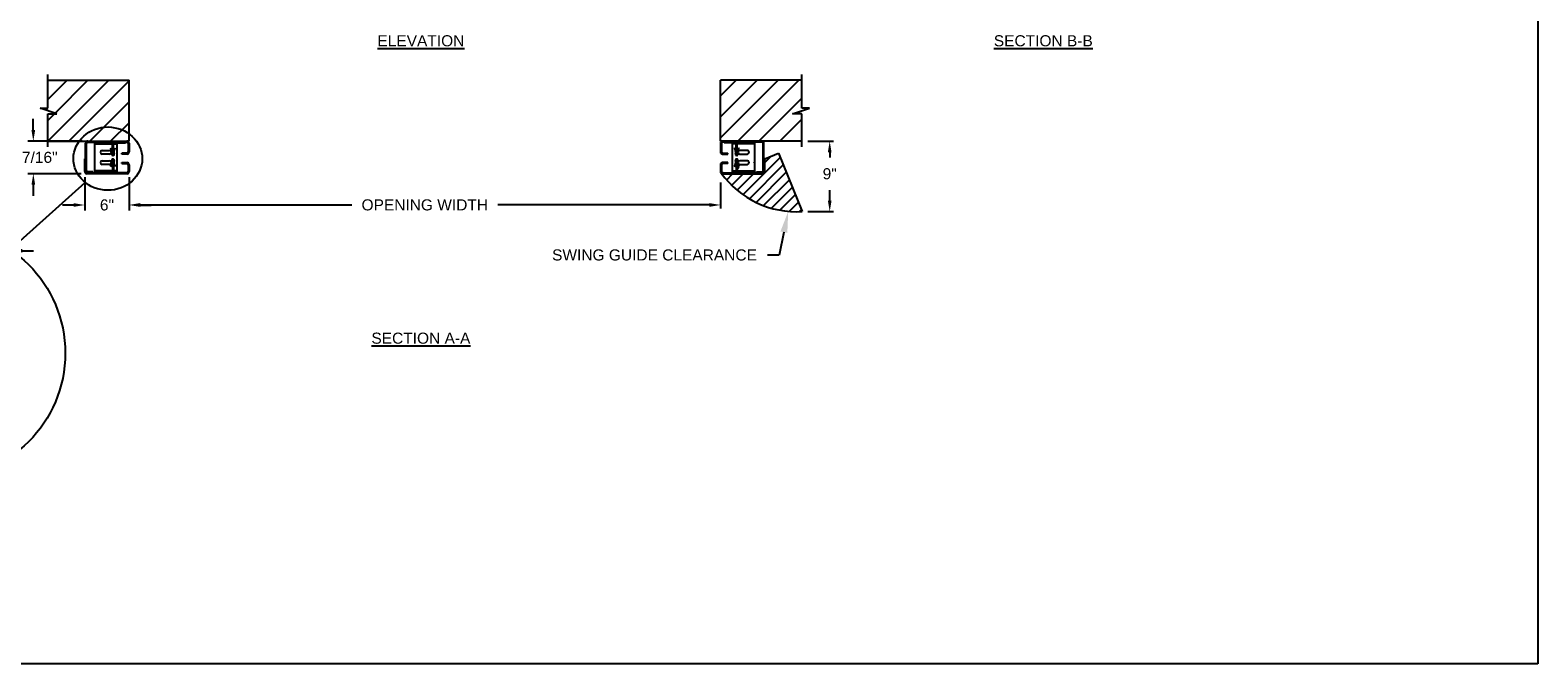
# Model space of a CAD drawing. Header units: inches. Extents: x 170 to 312, y 215 to 248.
# Tile 279 of 387: x 250.3 to 263.05, y 234.45 to 239.8. Entities that reach past the tile are written whole.
import ezdxf
from ezdxf import colors
from ezdxf.entities.mleader import LeaderData, LeaderLine
from ezdxf.math import Vec2, Vec3

# ---------------------------------------------------------------- set-up
doc = ezdxf.new("R2010")
doc.units = ezdxf.units.IN
doc.header["$LTSCALE"] = 0.25
doc.header["$MEASUREMENT"] = 0
for name, color, linetype in [('ANNOTATIONS', 1, 'Continuous'), ('DETAILS', 4, 'Continuous'), ('STANDARD MOTOR LH', 7, 'Continuous')]:
    doc.layers.add(name, color=color, linetype=linetype)
doc.styles.add('ARIAL', font='arial.ttf', dxfattribs={"height": 0.09375})
doc.dimstyles.new('STANDARD$0', dxfattribs={"dimtxt": 0.09375, "dimasz": 0.09375, "dimexe": 0.03125, "dimexo": 0.046875, "dimgap": 0.09, "dimtad": 0, "dimtih": 1, "dimtoh": 1, "dimdec": 4, "dimzin": 0, "dimdsep": 46, "dimtxsty": 'ARIAL', "dimcen": 0.09, "dimadec": 0, "dimazin": 0, "dimtfac": 1, "dimtdec": 4, "dimtofl": 0, "dimtmove": 0, "dimatfit": 1, "dimfxl": 1, "dimtolj": 1, "dimtzin": 0, "dimarcsym": 0})
pattern_1 = [(45, (74.24253369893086, 34.54644106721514), (-0.08838834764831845, 0.08838834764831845), [])]

# ---------------------------------------------------------------- blocks, each defined once
blk = doc.blocks.new('*D202')
at = {"layer": 'ANNOTATIONS', "color": 0, "lineweight": -2, "transparency": 16777216}
for p, q in [((250.7635778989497, 238.5597839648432), (250.7635778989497, 238.2771765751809)), ((251.1385778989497, 238.5597839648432), (251.1385778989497, 238.2771765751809)), ((250.6698278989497, 238.3240515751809), (250.5760778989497, 238.3240515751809)), ((251.2323278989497, 238.3240515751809), (251.3260778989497, 238.3240515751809))]:
    blk.add_line(p, q, dxfattribs=at)
at = {"layer": 'ANNOTATIONS', "color": 0, "transparency": 16777216}
for points in [[(250.6698278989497, 238.3396765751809), (250.6698278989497, 238.3084265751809), (250.7635778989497, 238.3240515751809)], [(251.2323278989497, 238.3396765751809), (251.2323278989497, 238.3084265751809), (251.1385778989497, 238.3240515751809)]]:
    blk.add_solid(points, dxfattribs=at)
at = {"layer": 'defpoints', "color": 0, "transparency": 16777216}
for p in [(250.7635778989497, 238.6066589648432), (251.1385778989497, 238.6066589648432), (251.1385778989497, 238.3240515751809)]:
    blk.add_point(p, dxfattribs=at)
at = {"layer": 'ANNOTATIONS', "color": 0, "transparency": 16777216, "insert": (250.9515431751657, 238.3240515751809), "char_height": 0.09375, "attachment_point": 5, "style": 'ARIAL'}
blk.add_mtext('\\A1;6"', dxfattribs=at)
blk = doc.blocks.new('*D195')
at = {"layer": 'ANNOTATIONS', "color": 0, "lineweight": -2, "transparency": 16777216}
for p, q in [((250.329081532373, 238.9575339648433), (250.329081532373, 239.0512839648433)), ((250.7420153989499, 238.8637839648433), (250.282206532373, 238.8637839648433)), ((250.7345779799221, 238.5887839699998), (250.282206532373, 238.5887839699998)), ((250.329081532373, 238.4950339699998), (250.329081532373, 238.4012839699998))]:
    blk.add_line(p, q, dxfattribs=at)
at = {"layer": 'ANNOTATIONS', "color": 0, "transparency": 16777216}
for points in [[(250.313456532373, 238.9575339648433), (250.344706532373, 238.9575339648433), (250.329081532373, 238.8637839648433)], [(250.313456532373, 238.4950339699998), (250.344706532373, 238.4950339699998), (250.329081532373, 238.5887839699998)]]:
    blk.add_solid(points, dxfattribs=at)
at = {"layer": 'defpoints', "color": 0, "transparency": 16777216}
for p in [(250.7888903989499, 238.8637839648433), (250.329081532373, 238.5887839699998), (250.7814529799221, 238.5887839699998)]:
    blk.add_point(p, dxfattribs=at)
at = {"layer": 'ANNOTATIONS', "color": 0, "transparency": 16777216, "insert": (250.329081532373, 238.7262839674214), "char_height": 0.09375, "attachment_point": 5, "style": 'ARIAL'}
blk.add_mtext('\\A1;4 7/16"', dxfattribs=at)
blk = doc.blocks.new('*D184')
at = {"layer": 'ANNOTATIONS', "color": 0, "lineweight": -2, "transparency": 16777216}
for p, q in [((249.4754086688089, 237.9375835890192), (249.3816586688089, 237.9375835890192)), ((249.5691586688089, 237.808583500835), (249.5691586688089, 237.9688335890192)), ((250.1428149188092, 237.5869876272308), (250.1428149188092, 237.9688335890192)), ((250.2365649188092, 237.9375835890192), (250.3303149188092, 237.9375835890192))]:
    blk.add_line(p, q, dxfattribs=at)
at = {"layer": 'ANNOTATIONS', "color": 0, "transparency": 16777216}
for points in [[(249.4754086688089, 237.9532085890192), (249.4754086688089, 237.9219585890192), (249.5691586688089, 237.9375835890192)], [(250.2365649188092, 237.9532085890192), (250.2365649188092, 237.9219585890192), (250.1428149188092, 237.9375835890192)]]:
    blk.add_solid(points, dxfattribs=at)
at = {"layer": 'defpoints', "color": 0, "transparency": 16777216}
for p in [(250.1428149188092, 237.9375835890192), (249.5691586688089, 237.761708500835), (250.1428149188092, 237.5401126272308)]:
    blk.add_point(p, dxfattribs=at)
at = {"layer": 'ANNOTATIONS', "color": 0, "transparency": 16777216, "insert": (249.8600296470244, 237.9375835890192), "char_height": 0.09375, "attachment_point": 5, "style": 'ARIAL'}
blk.add_mtext('\\A1;3 1/8"', dxfattribs=at)
blk = doc.blocks.new('*D189')
at = {"layer": 'ANNOTATIONS', "color": 0, "linetype": 'ByBlock', "lineweight": -2, "transparency": 16777216}
for p, q in [((256.8767708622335, 238.8637839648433), (257.0931701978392, 238.8637839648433)), ((257.0619201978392, 238.7700339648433), (257.0619201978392, 238.7254277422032)), ((257.0619201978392, 238.3619028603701), (257.0619201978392, 238.4496953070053)), ((256.8767708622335, 238.2681528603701), (257.0931701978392, 238.2681528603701))]:
    blk.add_line(p, q, dxfattribs=at)
at = {"layer": 'ANNOTATIONS', "color": 0, "transparency": 16777216}
for points in [[(257.0462951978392, 238.7700339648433), (257.0775451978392, 238.7700339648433), (257.0619201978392, 238.8637839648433)], [(257.0462951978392, 238.3619028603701), (257.0775451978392, 238.3619028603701), (257.0619201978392, 238.2681528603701)]]:
    blk.add_solid(points, dxfattribs=at)
at = {"layer": 'defpoints', "color": 0, "transparency": 16777216}
for p in [(256.8298958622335, 238.8637839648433), (257.0619201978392, 238.8637839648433), (256.8298958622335, 238.2681528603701)]:
    blk.add_point(p, dxfattribs=at)
at = {"layer": 'ANNOTATIONS', "color": 0, "transparency": 16777216, "insert": (257.0619201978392, 238.5875615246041), "char_height": 0.09375, "attachment_point": 5, "style": 'ARIAL'}
blk.add_mtext('\\A1;9"', dxfattribs=at)
blk = doc.blocks.new('*D191')
at = {"layer": 'ANNOTATIONS', "color": 0, "lineweight": -2, "transparency": 16777216}
for p, q in [((251.138578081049, 238.5129089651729), (251.138578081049, 238.2933439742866)), ((256.1385778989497, 238.5129089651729), (256.1385778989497, 238.2933439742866)), ((251.232328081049, 238.3245939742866), (253.0222414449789, 238.3245939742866)), ((256.0448278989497, 238.3245939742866), (254.2549145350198, 238.3245939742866))]:
    blk.add_line(p, q, dxfattribs=at)
at = {"layer": 'ANNOTATIONS', "color": 0, "transparency": 16777216}
for points in [[(251.232328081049, 238.3402189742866), (251.232328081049, 238.3089689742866), (251.138578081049, 238.3245939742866)], [(256.0448278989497, 238.3402189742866), (256.0448278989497, 238.3089689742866), (256.1385778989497, 238.3245939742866)]]:
    blk.add_solid(points, dxfattribs=at)
at = {"layer": 'defpoints', "color": 0, "transparency": 16777216}
for p in [(251.138578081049, 238.5597839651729), (256.1385778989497, 238.5597839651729), (256.1385778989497, 238.3245939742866)]:
    blk.add_point(p, dxfattribs=at)
at = {"layer": 'ANNOTATIONS', "color": 0, "transparency": 16777216, "insert": (253.6385779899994, 238.3245939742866), "char_height": 0.09375, "attachment_point": 5, "style": 'ARIAL'}
blk.add_mtext('\\A1;OPENING WIDTH', dxfattribs=at)

msp = doc.modelspace()

# ---------------------------------------------------------------- hatches: boundary and pattern name
at = {"layer": 'STANDARD MOTOR LH'}
h = msp.add_hatch(dxfattribs=at)
h.set_pattern_fill('ANSI31', color=256, style=0)
h.set_pattern_definition(pattern_1)
h.paths.add_polyline_path([(251.1385778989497, 239.3794089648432), (250.4510778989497, 239.3794089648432), (250.4510778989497, 239.14220742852), (250.3869737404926, 239.14220742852), (250.5290445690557, 239.0953034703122), (250.4510778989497, 239.0953034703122), (250.4510778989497, 238.8637839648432), (251.1385778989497, 238.8637839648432), (251.1385778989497, 239.0262855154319)])
h = msp.add_hatch(dxfattribs=at)
h.set_pattern_fill('ANSI31', color=256, style=0)
h.set_pattern_definition(pattern_1)
h.paths.add_polyline_path([(256.8901820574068, 239.14220742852), (256.8260778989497, 239.14220742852), (256.8260778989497, 239.3794089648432), (256.1385778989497, 239.3794089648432), (256.1385778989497, 238.8637839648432), (256.1567526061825, 238.8637839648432), (256.8260778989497, 238.8637839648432), (256.8260778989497, 239.0953034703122), (256.7481112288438, 239.0953034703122)])
h = msp.add_hatch(dxfattribs=at)
h.set_pattern_fill('ANSI31', color=256, scale=0.5, style=0)
h.set_pattern_definition([(45, (244.5940224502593, 235.9569838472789), (-0.04419417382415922, 0.04419417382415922), [])])
edge = h.paths.add_edge_path()
edge.add_arc((256.7840958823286, 239.0509171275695), 0.7841030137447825, 215.5586910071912, 273.3485906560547)
edge.add_line((256.6298617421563, 238.7610213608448), (256.8298958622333, 238.26815286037))
edge.add_line((256.5135777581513, 238.7137839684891), (256.6298617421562, 238.7610213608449))
edge.add_line((256.166948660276, 238.5882716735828), (256.4930654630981, 238.5882716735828))
edge.add_arc((256.4930654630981, 238.608783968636), 0.0205122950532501, 270, 359.9999999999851)
edge.add_line((256.5135777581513, 238.608783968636), (256.5135777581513, 238.713783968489))

# ---------------------------------------------------------------- linework, layer by layer
at = {"layer": 'defpoints'}
msp.add_lwpolyline([(263.0486145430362, 234.4468488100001), (243.5787356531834, 234.4468488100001), (243.5787356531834, 247.1819606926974), (263.0486145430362, 247.1819606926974)], close=True, dxfattribs=at)
at = {"layer": 'DETAILS'}
msp.add_line((250.1359633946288, 237.9471015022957), (250.7681903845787, 238.5142004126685), dxfattribs=at)
msp.add_circle((249.5399980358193, 237.0720740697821), 1.058700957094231, dxfattribs=at)
msp.add_ellipse((250.9590989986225, 238.7157996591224), major_axis=(0.2908345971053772, -0.002004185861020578), ratio=0.919728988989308, dxfattribs=at)
at = {"layer": 'STANDARD MOTOR LH'}
for p, q in [((250.4510778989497, 239.14220742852), (250.4510778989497, 239.4262839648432)), ((250.4510778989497, 239.3794089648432), (251.1385778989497, 239.3794089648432)), ((251.1385778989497, 238.8637839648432), (251.1385778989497, 239.3794089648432)), ((256.1385778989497, 238.8637839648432), (256.1385778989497, 239.3794089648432)), ((256.8260778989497, 239.3794089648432), (256.1385778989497, 239.3794089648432)), ((256.8260778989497, 239.14220742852), (256.8260778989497, 239.4262839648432)), ((250.5290445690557, 239.0953034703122), (250.3869737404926, 239.14220742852)), ((250.3869737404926, 239.14220742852), (250.4510778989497, 239.14220742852)), ((256.7481112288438, 239.0953034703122), (256.8901820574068, 239.14220742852)), ((256.8901820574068, 239.14220742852), (256.8260778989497, 239.14220742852)), ((250.4510778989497, 238.8169089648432), (250.4510778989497, 239.0953034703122)), ((250.4510778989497, 239.0953034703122), (250.5290445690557, 239.0953034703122)), ((256.8260778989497, 239.0953034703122), (256.7481112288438, 239.0953034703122)), ((256.8260778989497, 238.8169089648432), (256.8260778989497, 239.0953034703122)), ((250.4510778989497, 238.8637839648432), (251.1385778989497, 238.8637839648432)), ((250.7710151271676, 238.6066589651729), (250.7710151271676, 238.8459089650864)), ((250.7784528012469, 238.6142214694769), (250.7784528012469, 238.8459089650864)), ((250.7888906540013, 238.8563464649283), (251.1207031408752, 238.8563464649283)), ((250.8491406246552, 238.5962214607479), (250.8491406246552, 238.8563464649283)), ((250.8491406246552, 238.8407214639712), (250.9979527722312, 238.8407214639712)), ((250.9116404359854, 238.7860339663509), (250.9741402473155, 238.7860339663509)), ((250.974140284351, 238.7547839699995), (250.9116404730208, 238.7547839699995)), ((250.981248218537, 238.8023075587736), (250.9840970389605, 238.8049803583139)), ((250.9978278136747, 238.793907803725), (250.9978278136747, 238.7469714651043)), ((250.9979527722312, 238.793907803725), (250.9978278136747, 238.793907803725)), ((250.9979527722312, 238.7469714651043), (250.9979527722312, 238.8485339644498)), ((251.00576532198, 238.7469714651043), (250.9979527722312, 238.7469714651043)), ((251.00576532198, 238.8485339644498), (251.107327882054, 238.8485339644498)), ((251.00576532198, 238.7469714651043), (251.00576532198, 238.8485339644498)), ((251.00576532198, 238.8407214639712), (251.0366406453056, 238.8407214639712)), ((251.0058902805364, 238.793907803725), (251.00576532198, 238.793907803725)), ((251.0058902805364, 238.7469714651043), (251.0058902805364, 238.793907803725)), ((251.0060387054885, 238.7617330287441), (251.0058902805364, 238.7617330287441)), ((251.0193159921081, 238.8049452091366), (251.0221595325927, 238.8022667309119)), ((251.0366406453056, 238.5962214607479), (251.0366406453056, 238.8485339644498)), ((251.1207031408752, 238.7618464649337), (251.0760776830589, 238.7618464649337)), ((251.0760776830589, 238.7544089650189), (251.0760776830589, 238.7618464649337)), ((251.1207031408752, 238.7544089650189), (251.0760776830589, 238.7544089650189)), ((251.107327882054, 238.8485339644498), (251.107327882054, 238.8563464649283)), ((251.1311404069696, 238.8459089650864), (251.1311404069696, 238.7722839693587)), ((251.138578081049, 238.8459089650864), (251.138578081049, 238.7722839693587)), ((256.1385777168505, 238.8459089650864), (256.1385777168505, 238.7722839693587)), ((256.8260778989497, 238.8637839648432), (256.1385778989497, 238.8637839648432)), ((256.1460153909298, 238.8459089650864), (256.1460153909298, 238.7722839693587)), ((256.4882651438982, 238.8563464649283), (256.1564526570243, 238.8563464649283)), ((256.1564526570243, 238.7618464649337), (256.2010781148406, 238.7618464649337)), ((256.1564526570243, 238.7544089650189), (256.2010781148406, 238.7544089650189)), ((256.1698279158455, 238.8485339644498), (256.1698279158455, 238.8563464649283)), ((256.2713904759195, 238.8485339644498), (256.1698279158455, 238.8485339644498)), ((256.2010781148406, 238.7544089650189), (256.2010781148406, 238.7618464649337)), ((256.2405151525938, 238.5962214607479), (256.2405151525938, 238.8485339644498)), ((256.2713904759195, 238.8407214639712), (256.2405151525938, 238.8407214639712)), ((256.2578398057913, 238.8049452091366), (256.2549962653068, 238.8022667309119)), ((256.271117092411, 238.7617330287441), (256.271265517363, 238.7617330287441)), ((256.271265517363, 238.793907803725), (256.2713904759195, 238.793907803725)), ((256.271265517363, 238.7469714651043), (256.271265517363, 238.793907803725)), ((256.2713904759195, 238.7469714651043), (256.2713904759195, 238.8485339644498)), ((256.2713904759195, 238.7469714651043), (256.2792030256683, 238.7469714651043)), ((256.2792030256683, 238.7469714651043), (256.2792030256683, 238.8485339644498)), ((256.4280151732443, 238.8407214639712), (256.2792030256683, 238.8407214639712)), ((256.2792030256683, 238.793907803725), (256.2793279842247, 238.793907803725)), ((256.2793279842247, 238.793907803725), (256.2793279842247, 238.7469714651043)), ((256.2959075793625, 238.8023075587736), (256.293058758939, 238.8049803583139)), ((256.3030155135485, 238.7547839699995), (256.3655153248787, 238.7547839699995)), ((256.3655153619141, 238.7860339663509), (256.303015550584, 238.7860339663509)), ((256.4280151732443, 238.5962214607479), (256.4280151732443, 238.8563464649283)), ((256.4987029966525, 238.6142214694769), (256.4987029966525, 238.8459089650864)), ((256.5061406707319, 238.6066589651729), (256.5061406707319, 238.8459089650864)), ((256.5135777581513, 238.7137839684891), (256.6298617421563, 238.7610213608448)), ((256.6298617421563, 238.7610213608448), (256.8298958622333, 238.26815286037)), ((250.7635780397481, 238.6066589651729), (250.7635780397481, 238.7137839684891)), ((250.7635780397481, 238.7137839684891), (250.7710151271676, 238.7137839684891)), ((250.9116404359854, 238.6977839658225), (250.9741402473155, 238.6977839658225)), ((250.9741402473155, 238.6665339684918), (250.9116404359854, 238.6665339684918)), ((250.9836083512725, 238.6500496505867), (250.9807970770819, 238.6527616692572)), ((250.9972335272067, 238.6941311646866), (250.9978278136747, 238.6941311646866)), ((250.9972611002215, 238.6939663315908), (250.9978278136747, 238.6939663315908)), ((250.997423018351, 238.6929254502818), (250.9978278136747, 238.6929254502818)), ((250.9975861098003, 238.6916951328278), (250.9978278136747, 238.6916951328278)), ((250.9978278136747, 238.6916459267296), (250.9975919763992, 238.6916459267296)), ((250.9978278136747, 238.6904156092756), (250.9977239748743, 238.6904156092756)), ((250.9978119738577, 238.6893747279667), (250.9978278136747, 238.6893747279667)), ((250.9978242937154, 238.6892098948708), (250.9978278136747, 238.6892098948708)), ((250.9978278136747, 238.6891556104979), (250.9978278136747, 238.7056578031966)), ((250.9978278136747, 238.6587214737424), (250.9978278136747, 238.6820061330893)), ((250.9979527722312, 238.6587214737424), (250.9978278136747, 238.6587214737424)), ((250.9979527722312, 238.7055964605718), (250.9979527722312, 238.6040339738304)), ((251.00576532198, 238.7055964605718), (250.9979527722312, 238.7055964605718)), ((251.00576532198, 238.7055964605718), (251.00576532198, 238.6040339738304)), ((251.0058902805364, 238.6587214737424), (251.00576532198, 238.6587214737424)), ((251.0058902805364, 238.7056578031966), (251.0058902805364, 238.7052280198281)), ((251.0058902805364, 238.7050742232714), (251.0058902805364, 238.7027045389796)), ((251.0058902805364, 238.7025461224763), (251.0058902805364, 238.691369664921)), ((251.0058902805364, 238.6941311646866), (251.006360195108, 238.6941311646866)), ((251.0058902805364, 238.6939663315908), (251.006327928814, 238.6939663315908)), ((251.0058902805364, 238.6929254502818), (251.0061360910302, 238.6929254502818)), ((251.0058902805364, 238.6916951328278), (251.0059377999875, 238.6916951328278)), ((251.0059301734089, 238.6916459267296), (251.0058902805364, 238.6916459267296)), ((251.0058902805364, 238.6769686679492), (251.0058902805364, 238.6587214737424)), ((251.0217042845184, 238.6522356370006), (251.0188243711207, 238.6495968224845)), ((251.0760776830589, 238.6825339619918), (251.1207031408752, 238.6825339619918)), ((251.0760776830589, 238.6750964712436), (251.0760776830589, 238.6825339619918)), ((251.0760776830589, 238.6750964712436), (251.1207031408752, 238.6750964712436)), ((251.1311404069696, 238.6646589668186), (251.1311404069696, 238.6066589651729)), ((251.138578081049, 238.6646589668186), (251.138578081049, 238.6066589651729)), ((256.1385777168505, 238.6646589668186), (256.1385777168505, 238.6066589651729)), ((256.1460153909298, 238.6646589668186), (256.1460153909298, 238.6066589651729)), ((256.2010781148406, 238.6825339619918), (256.1564526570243, 238.6825339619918)), ((256.2010781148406, 238.6750964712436), (256.1564526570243, 238.6750964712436)), ((256.2010781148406, 238.6750964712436), (256.2010781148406, 238.6825339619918)), ((256.2554515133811, 238.6522356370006), (256.2583314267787, 238.6495968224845)), ((256.271265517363, 238.6941311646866), (256.2707956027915, 238.6941311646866)), ((256.271265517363, 238.6939663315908), (256.2708278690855, 238.6939663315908)), ((256.271265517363, 238.6929254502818), (256.2710197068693, 238.6929254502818)), ((256.271265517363, 238.6916951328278), (256.271217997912, 238.6916951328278)), ((256.2712256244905, 238.6916459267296), (256.271265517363, 238.6916459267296)), ((256.271265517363, 238.7056578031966), (256.271265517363, 238.7052280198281)), ((256.271265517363, 238.7050742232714), (256.271265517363, 238.7027045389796)), ((256.271265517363, 238.7025461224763), (256.271265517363, 238.691369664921)), ((256.271265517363, 238.6769686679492), (256.271265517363, 238.6587214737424)), ((256.271265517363, 238.6587214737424), (256.2713904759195, 238.6587214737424)), ((256.2713904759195, 238.7055964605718), (256.2792030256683, 238.7055964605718)), ((256.2713904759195, 238.7055964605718), (256.2713904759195, 238.6040339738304)), ((256.2792030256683, 238.7055964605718), (256.2792030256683, 238.6040339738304)), ((256.2792030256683, 238.6587214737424), (256.2793279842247, 238.6587214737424)), ((256.2793279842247, 238.6891556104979), (256.2793279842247, 238.7056578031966)), ((256.2799222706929, 238.6941311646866), (256.2793279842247, 238.6941311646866)), ((256.279894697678, 238.6939663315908), (256.2793279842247, 238.6939663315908)), ((256.2797327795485, 238.6929254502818), (256.2793279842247, 238.6929254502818)), ((256.2795696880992, 238.6916951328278), (256.2793279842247, 238.6916951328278)), ((256.2793279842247, 238.6916459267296), (256.2795638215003, 238.6916459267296)), ((256.2793279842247, 238.6904156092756), (256.2794318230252, 238.6904156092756)), ((256.2793438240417, 238.6893747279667), (256.2793279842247, 238.6893747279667)), ((256.279331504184, 238.6892098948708), (256.2793279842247, 238.6892098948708)), ((256.2793279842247, 238.6587214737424), (256.2793279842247, 238.6820061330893)), ((256.2935474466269, 238.6500496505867), (256.2963587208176, 238.6527616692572)), ((256.3655153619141, 238.6977839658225), (256.303015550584, 238.6977839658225)), ((256.303015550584, 238.6665339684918), (256.3655153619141, 238.6665339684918)), ((256.5135777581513, 238.7137839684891), (256.5061406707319, 238.7137839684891)), ((256.5135777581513, 238.6066589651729), (256.5135777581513, 238.7137839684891)), ((251.1207031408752, 238.5962214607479), (250.781452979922, 238.5962214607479)), ((251.1207031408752, 238.5887839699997), (250.781452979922, 238.5887839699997)), ((250.8335155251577, 238.6037839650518), (250.7888906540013, 238.6037839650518)), ((250.8335155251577, 238.5963464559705), (250.7888906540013, 238.5963464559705)), ((250.8335155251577, 238.6037839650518), (250.8335155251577, 238.5963464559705)), ((250.9979527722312, 238.6118464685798), (250.8491406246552, 238.6118464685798)), ((250.9979527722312, 238.6040339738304), (250.8963902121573, 238.6040339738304)), ((250.8963902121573, 238.5962214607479), (250.8963902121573, 238.6040339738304)), ((251.0366406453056, 238.6118464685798), (251.00576532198, 238.6118464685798)), ((256.1564526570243, 238.5962214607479), (256.4957028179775, 238.5962214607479)), ((256.1564526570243, 238.5887839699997), (256.4957028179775, 238.5887839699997)), ((256.2405151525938, 238.6118464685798), (256.2713904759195, 238.6118464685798)), ((256.2792030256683, 238.6118464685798), (256.4280151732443, 238.6118464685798)), ((256.2792030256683, 238.6040339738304), (256.3807655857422, 238.6040339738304)), ((256.3807655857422, 238.5962214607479), (256.3807655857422, 238.6040339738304)), ((256.4436402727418, 238.6037839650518), (256.4882651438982, 238.6037839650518)), ((256.4436402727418, 238.6037839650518), (256.4436402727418, 238.5963464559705)), ((256.4436402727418, 238.5963464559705), (256.4882651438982, 238.5963464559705))]:
    msp.add_line(p, q, dxfattribs=at)
for centre, radius, start, end in [((250.7888903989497, 238.8459089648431), 0.01787500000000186, 90, 180), ((250.7888903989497, 238.8459089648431), 0.01043750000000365, 90, 180), ((250.9116404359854, 238.7704089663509), 0.01562500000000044, 90, 270), ((250.9741403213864, 238.7704089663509), 0.01562500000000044, 270, 90), ((250.946775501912, 238.7699629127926), 0.04727114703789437, 342.5542151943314, 43.17559663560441), ((250.946775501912, 238.7699629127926), 0.05117739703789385, 342.5542151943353, 43.17559663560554), ((251.0016544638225, 238.7527167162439), 0.01025390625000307, 162.5542151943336, 17.33141739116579), ((251.0016544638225, 238.7527167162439), 0.00634765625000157, 162.5542151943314, 17.33141739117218), ((251.0018591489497, 238.7521325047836), 0.006548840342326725, 232.0068689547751, 307.9931310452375), ((251.0057653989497, 238.8485339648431), 0.007812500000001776, 90, 180), ((251.0018591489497, 238.7521325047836), 0.006423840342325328, 232.5487339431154, 307.451266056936), ((251.0565677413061, 238.7698533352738), 0.05117739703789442, 136.7100359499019, 197.3314173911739), ((251.0565677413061, 238.7698533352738), 0.04727114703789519, 136.7100359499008, 197.3314173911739), ((251.1207028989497, 238.8459089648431), 0.01787500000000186, 0, 90), ((251.1207028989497, 238.8459089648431), 0.0104375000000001, 0, 90), ((251.1207028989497, 238.7722839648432), 0.01787500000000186, 270, 0), ((251.1207028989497, 238.7722839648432), 0.0104375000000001, 270, 0), ((256.1564528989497, 238.8459089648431), 0.01787500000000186, 90, 180), ((256.1564528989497, 238.7722839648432), 0.01787500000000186, 180, 270), ((256.1564528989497, 238.8459089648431), 0.0104375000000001, 90, 180), ((256.1564528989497, 238.7722839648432), 0.0104375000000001, 180, 270), ((256.2205880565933, 238.7698533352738), 0.04727114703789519, 342.6685826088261, 43.28996405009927), ((256.2205880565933, 238.7698533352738), 0.05117739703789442, 342.6685826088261, 43.28996405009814), ((256.275501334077, 238.7527167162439), 0.01025390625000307, 162.6685826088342, 17.44578480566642), ((256.275501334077, 238.7527167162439), 0.00634765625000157, 162.6685826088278, 17.44578480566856), ((256.2752966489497, 238.7521325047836), 0.006548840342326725, 232.0068689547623, 307.9931310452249), ((256.2713903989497, 238.8485339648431), 0.007812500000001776, 0, 90), ((256.2752966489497, 238.7521325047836), 0.006423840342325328, 232.548733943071, 307.4512660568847), ((256.3303802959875, 238.7699629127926), 0.05117739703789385, 136.8244033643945, 197.4457848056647), ((256.3303802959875, 238.7699629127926), 0.04727114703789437, 136.8244033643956, 197.4457848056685), ((256.3030154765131, 238.7704089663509), 0.01562500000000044, 90, 270), ((256.3655153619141, 238.7704089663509), 0.01562500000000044, 270, 90), ((256.4882653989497, 238.8459089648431), 0.01787500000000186, 0, 90), ((256.4882653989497, 238.8459089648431), 0.01043750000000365, 0, 90), ((250.7888903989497, 238.6142214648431), 0.01787499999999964, 180, 270), ((250.7888903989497, 238.6142214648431), 0.0104375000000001, 180, 270), ((250.9116403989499, 238.6821589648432), 0.01562500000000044, 90, 270), ((250.974140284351, 238.6821589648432), 0.01562500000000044, 270, 90), ((250.9467755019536, 238.685580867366), 0.04727114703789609, 316.0304946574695, 16.65187609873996), ((250.9467755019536, 238.685580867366), 0.05117739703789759, 316.0304946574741, 16.65187609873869), ((251.0018881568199, 238.7020650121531), 0.0102539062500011, 341.8746739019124, 196.6518760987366), ((251.0018881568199, 238.7020650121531), 0.006347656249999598, 341.874673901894, 196.651876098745), ((251.0565587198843, 238.6841691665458), 0.05117739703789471, 161.8746739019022, 222.4960553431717), ((251.0565587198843, 238.6841691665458), 0.04727114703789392, 161.8746739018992, 222.4960553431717), ((251.1207028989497, 238.6646589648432), 0.01787500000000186, 0, 89.9999999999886), ((251.1207028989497, 238.6646589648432), 0.01043750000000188, 0, 89.99999999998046), ((256.1564528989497, 238.6646589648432), 0.01787500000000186, 90.00000000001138, 180), ((256.1564528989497, 238.6646589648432), 0.01043750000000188, 90.00000000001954, 180), ((256.2205970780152, 238.6841691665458), 0.04727114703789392, 317.5039446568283, 18.12532609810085), ((256.2205970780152, 238.6841691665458), 0.05117739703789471, 317.5039446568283, 18.12532609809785), ((256.2752676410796, 238.7020650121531), 0.0102539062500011, 343.3481239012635, 198.1253260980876), ((256.2752676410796, 238.7020650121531), 0.006347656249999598, 343.3481239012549, 198.1253260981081), ((256.3303802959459, 238.685580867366), 0.05117739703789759, 163.3481239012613, 223.9695053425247), ((256.3303802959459, 238.685580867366), 0.04727114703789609, 163.3481239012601, 223.9695053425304), ((256.3030155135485, 238.6821589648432), 0.01562500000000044, 90, 270), ((256.3655153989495, 238.6821589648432), 0.01562500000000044, 270, 90), ((256.4882653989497, 238.6142214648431), 0.0104375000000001, 270, 0), ((256.4882653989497, 238.6142214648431), 0.01787499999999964, 270, 0), ((250.7814528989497, 238.6066589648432), 0.01787500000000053, 179.9999999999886, 270.0000000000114), ((250.7814528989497, 238.6066589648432), 0.01043750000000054, 179.9999999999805, 270.0000000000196), ((250.9979528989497, 238.6040339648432), 0.007812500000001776, 270, 0), ((251.1207028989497, 238.6066589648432), 0.01787500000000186, 270, 0), ((251.1207028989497, 238.6066589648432), 0.01043750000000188, 270, 0), ((256.1564528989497, 238.6066589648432), 0.01787500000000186, 180, 270), ((256.785909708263, 239.0601632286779), 0.7932308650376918, 216.0641757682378, 273.1787900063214), ((256.1564528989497, 238.6066589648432), 0.01043750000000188, 180, 270), ((256.2792028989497, 238.6040339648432), 0.007812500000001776, 180, 270), ((256.4957028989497, 238.6066589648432), 0.01787500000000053, 269.9999999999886, 1.139910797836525e-11), ((256.4957028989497, 238.6066589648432), 0.01043750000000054, 269.9999999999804, 1.954132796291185e-11)]:
    msp.add_arc(centre, radius, start, end, dxfattribs=at)

# ---------------------------------------------------------------- texts
at = {"layer": 'ANNOTATIONS', "char_height": 0.09375, "attachment_point": 2, "style": 'ARIAL'}
for s, insert, width in [('{\\LELEVATION}', (253.6056498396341, 239.7588618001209), 3.08349864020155), ('{\\LSECTION B-B}', (258.8676966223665, 239.7588618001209), 1.382367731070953), ('{\\LSECTION A-A}', (253.6056498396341, 237.2456734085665), 1.382367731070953)]:
    msp.add_mtext(s, dxfattribs=dict(at, insert=insert, width=width))

# ---------------------------------------------------------------- dimensions: what is measured, and where the dimension line sits
at = {"layer": 'ANNOTATIONS'}
for base, p1, p2, text, override, picture, middle in [((250.329081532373, 238.5887839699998), (250.7888903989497, 238.8637839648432), (250.781452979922, 238.5887839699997), '4 7/16"', {"dimexe": 0.046875, "dimgap": 0.0625, "dimlunit": 4, "dimcen": 0.08984375, "dimfxl": 0.18, "dimfrac": 2}, '*D195', (250.329081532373, 238.7262839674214)), ((257.0619201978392, 238.8637839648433), (256.8298958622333, 238.26815286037), (256.8298958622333, 238.8637839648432), '9"', {"dimarcsym": 1}, '*D189', (257.0619201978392, 238.5875615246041))]:
    dim = msp.add_linear_dim(base=base, p1=p1, p2=p2, angle=90, text=text, dimstyle='STANDARD$0', override=override, dxfattribs=at)
    dim.commit()
    dim.dimension.update_dxf_attribs({"geometry": picture, "text_midpoint": middle, "dimtype": 160})
dim = msp.add_linear_dim(base=(251.1385778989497, 238.3240515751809), p1=(250.7635778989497, 238.6066589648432), p2=(251.1385778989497, 238.6066589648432), text='6"', dimstyle='STANDARD$0', override={"dimexe": 0.046875, "dimgap": 0.0625, "dimlunit": 4, "dimcen": 0.08984375, "dimfxl": 0.18, "dimfrac": 2}, dxfattribs=at)
dim.commit()
dim.dimension.update_dxf_attribs({"geometry": '*D202', "text_midpoint": (250.9515431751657, 238.3240515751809), "dimtype": 160})
dim = msp.add_linear_dim(base=(256.1385778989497, 238.3245939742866), p1=(251.138578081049, 238.5597839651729), p2=(256.1385778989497, 238.5597839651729), text='OPENING WIDTH', dimstyle='STANDARD$0', dxfattribs=at)
dim.commit()
dim.dimension.update_dxf_attribs({"geometry": '*D191', "text_midpoint": (253.6385779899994, 238.3245939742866)})
dim = msp.add_linear_dim(base=(250.1428149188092, 237.9375835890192), p1=(249.5691586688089, 237.761708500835), p2=(250.1428149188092, 237.5401126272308), text='3 1/8"', dimstyle='STANDARD$0', dxfattribs=at)
dim.commit()
dim.dimension.update_dxf_attribs({"geometry": '*D184', "text_midpoint": (249.8600296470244, 237.9375835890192), "dimtype": 160})

# ---------------------------------------------------------------- leaders
ml = msp.add_multileader_mtext('Standard', dxfattribs=at)
ml.set_content('SWING GUIDE CLEARANCE', color=256, style='ARIAL')
ml.set_leader_properties()
ml.build(insert=Vec2(0, 0))
ml.multileader.update_dxf_attribs({"dogleg_length": 0.36, "arrow_head_size": 0.18})
ctx = ml.context
ctx.base_point, ctx.char_height, ctx.arrow_head_size, ctx.landing_gap_size, ctx.plane_origin = Vec3(254.6375203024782, 237.901304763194), 0.09375, 0.18, 0.09, Vec3(254.2648056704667, 237.5431286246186)
ctx.text_align_type = 2
notes = []
notes.append((ctx, [(1, (1, 1, 0), (256.634504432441, 237.901304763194), (-1, 0), 0.09795701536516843, [(0, [(256.7111926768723, 238.270459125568)], 0, [])])]))
ctx.mtext.insert, ctx.mtext.alignment, ctx.mtext.flow_direction = Vec3(256.4465474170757, 237.9489791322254), 3, 5
for ctx, leaders in notes:
    for number, flags, end, landing, length, lines in leaders:
        leader = LeaderData()
        leader.index, (leader.has_last_leader_line, leader.has_dogleg_vector, leader.attachment_direction) = number, flags
        leader.last_leader_point, leader.dogleg_vector, leader.dogleg_length = Vec3(end), Vec3(landing), length
        for number, points, colour, breaks in lines:
            line = LeaderLine()
            line.index, line.vertices, line.color, line.breaks = number, Vec3.list(points), colors.encode_raw_color(colour), breaks
            leader.lines.append(line)
        ctx.leaders.append(leader)

doc.saveas('drawing.dxf')
